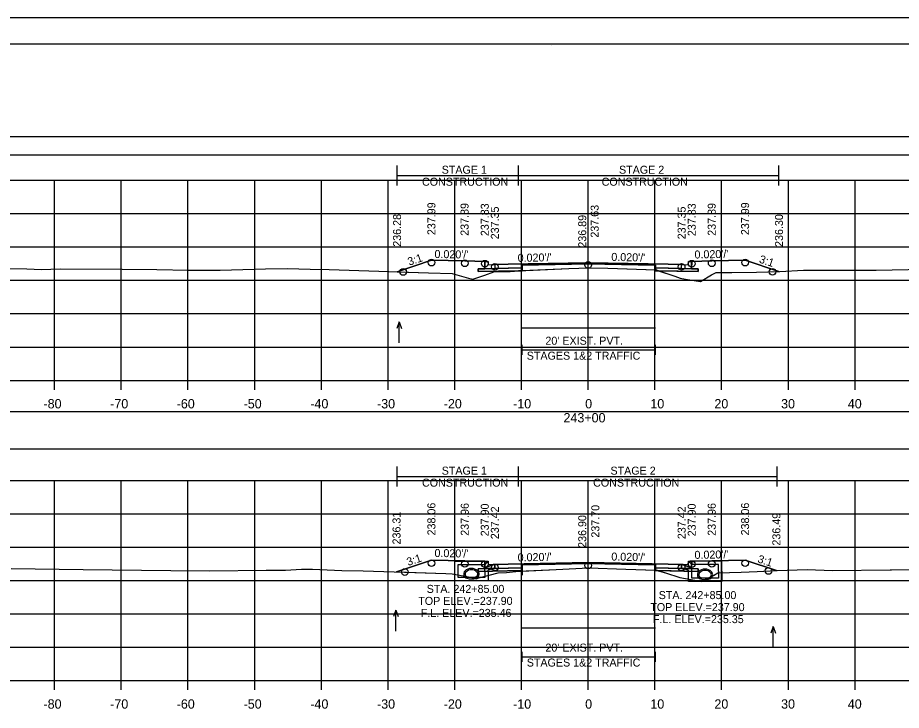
# Model space of a CAD drawing. Extents: x 1369627 to 1374022, y 380035 to 398173.
# Drawn here: x 1372013 to 1372145.5, y 390388.5 to 390492.3 of the extents above; entities that cross this region are included whole.
import ezdxf

# ---------------------------------------------------------------- set-up
doc = ezdxf.new("R2010")
doc.units = 0
for name, color, linetype in [('Default', 7, 'Continuous'), ('R_Alt Surface', 7, 'Continuous'), ('R_Axis', 7, 'Continuous'), ('R_Axis Annot', 7, 'Continuous'), ('R_Border', 7, 'Continuous'), ('R_Exist Surface', 7, 'Continuous'), ('R_Fin Surface', 7, 'Continuous'), ('R_Grid', 7, 'Continuous'), ('R_MOT', 7, 'Continuous'), ('R_No Plot', 7, 'Continuous'), ('R_Water', 7, 'Continuous'), ('R_Water Annot', 7, 'Continuous'), ('R_Xsect Elev', 7, 'Continuous'), ('R_Xsect Slope', 7, 'Continuous'), ('T_Vehicle Path Rt', 7, 'Continuous')]:
    doc.layers.add(name, color=color, linetype=linetype)

msp = doc.modelspace()

# ---------------------------------------------------------------- linework, layer by layer
at = {"layer": 'Default'}
for p, q in [((1372088.6, 390441.82), (1372088.6, 390443.32)), ((1372088.6, 390442.57), (1372108.6, 390442.57)), ((1372108.6, 390441.82), (1372108.6, 390443.32)), ((1372088.6, 390395.82), (1372088.6, 390397.32)), ((1372108.6, 390395.82), (1372108.6, 390397.32)), ((1372088.6, 390396.57), (1372108.6, 390396.57))]:
    msp.add_line(p, q, dxfattribs=at)
for points in [[(1371948.53, 390471.77), (1372248.53, 390471.77), (1372248.53, 390474.48), (1371948.53, 390474.48)], [(1372083.02, 390455.82), (1372083.52, 390455.82), (1372083.53, 390455.32), (1372084.53, 390455.34), (1372084.53, 390454.75), (1372083.03, 390454.72)], [(1372113.53, 390455.32), (1372113.54, 390455.82), (1372114.04, 390455.82), (1372114.03, 390454.72), (1372112.53, 390454.75), (1372112.53, 390455.34)], [(1371948.53, 390427.74), (1372248.53, 390427.74), (1372248.53, 390433.26), (1371948.53, 390433.26)], [(1372083.02, 390410.88), (1372083.52, 390410.88), (1372083.53, 390410.38), (1372084.53, 390410.4), (1372084.53, 390409.81), (1372083.03, 390409.78)], [(1372113.53, 390410.38), (1372113.54, 390410.88), (1372114.04, 390410.88), (1372114.03, 390409.78), (1372112.53, 390409.81), (1372112.53, 390410.4)]]:
    msp.add_lwpolyline(points, close=True, dxfattribs=at)
at = {"layer": 'R_Alt Surface'}
for points in [[(1372083.03, 390455.82), (1372083.03, 390454.72), (1372084.53, 390454.75), (1372088.6, 390454.83), (1372088.6, 390455.25), (1372098.53, 390455.45), (1372108.6, 390455.25), (1372108.6, 390454.83), (1372112.53, 390454.75), (1372114.03, 390454.72), (1372114.03, 390455.82)], [(1372083.03, 390410.88), (1372083.03, 390409.78), (1372084.53, 390409.81), (1372088.6, 390409.89), (1372088.6, 390410.31), (1372098.53, 390410.51), (1372108.6, 390410.31), (1372108.6, 390409.89), (1372112.53, 390409.81), (1372114.03, 390409.78), (1372114.03, 390410.88)]]:
    msp.add_lwpolyline(points, dxfattribs=at)
for points in [[(1372082.03, 390454.7), (1372083.03, 390454.72), (1372084.53, 390454.75), (1372088.6, 390454.83), (1372088.6, 390454.41), (1372082.03, 390454.28)], [(1372115.03, 390454.7), (1372114.03, 390454.72), (1372112.53, 390454.75), (1372108.6, 390454.83), (1372108.6, 390454.41), (1372115.03, 390454.28)], [(1372082.03, 390409.76), (1372083.03, 390409.78), (1372084.53, 390409.81), (1372088.6, 390409.89), (1372088.6, 390409.48), (1372082.03, 390409.35)], [(1372115.03, 390409.76), (1372114.03, 390409.78), (1372112.53, 390409.81), (1372108.6, 390409.89), (1372108.6, 390409.47), (1372115.03, 390409.35)]]:
    msp.add_lwpolyline(points, close=True, dxfattribs=at)
at = {"layer": 'R_Axis'}
for p, q in [((1371948.53, 390437.98), (1372248.53, 390437.98)), ((1372018.53, 390436.58), (1372018.53, 390437.98)), ((1372028.53, 390436.58), (1372028.53, 390437.98)), ((1372038.53, 390436.58), (1372038.53, 390437.98)), ((1372048.53, 390436.58), (1372048.53, 390437.98)), ((1372058.53, 390436.58), (1372058.53, 390437.98)), ((1372068.53, 390436.58), (1372068.53, 390437.98)), ((1372078.53, 390436.58), (1372078.53, 390437.98)), ((1372088.53, 390436.58), (1372088.53, 390437.98)), ((1372098.53, 390436.58), (1372098.53, 390437.98)), ((1372108.53, 390436.58), (1372108.53, 390437.98)), ((1372118.53, 390436.58), (1372118.53, 390437.98)), ((1372128.53, 390436.58), (1372128.53, 390437.98)), ((1372138.53, 390436.58), (1372138.53, 390437.98)), ((1371948.53, 390392.98), (1372248.53, 390392.98)), ((1372018.53, 390391.58), (1372018.53, 390392.98)), ((1372028.53, 390391.58), (1372028.53, 390392.98)), ((1372038.53, 390391.58), (1372038.53, 390392.98)), ((1372048.53, 390391.58), (1372048.53, 390392.98)), ((1372058.53, 390391.58), (1372058.53, 390392.98)), ((1372068.53, 390391.58), (1372068.53, 390392.98)), ((1372078.53, 390391.58), (1372078.53, 390392.98)), ((1372088.53, 390391.58), (1372088.53, 390392.98)), ((1372098.53, 390391.58), (1372098.53, 390392.98)), ((1372108.53, 390391.58), (1372108.53, 390392.98)), ((1372118.53, 390391.58), (1372118.53, 390392.98)), ((1372128.53, 390391.58), (1372128.53, 390392.98)), ((1372138.53, 390391.58), (1372138.53, 390392.98))]:
    msp.add_line(p, q, dxfattribs=at)
at = {"layer": 'R_Border'}
for p, q in [((1371940.53, 390488.44), (1372256.71, 390488.44)), ((1372093.05, 390488.18), (1372093.05, 390488.18)), ((1372093.05, 390488.18), (1372093.05, 390488.18))]:
    msp.add_line(p, q, dxfattribs=at)
at = {"layer": 'R_Exist Surface'}
for points in [[(1372002.92, 390454.87), (1372014.35, 390454.71), (1372016.57, 390454.61), (1372019.38, 390454.68), (1372028.65, 390454.64), (1372033.88, 390454.61), (1372038.6, 390454.5), (1372043.37, 390454.51), (1372050.16, 390454.68), (1372053.44, 390454.73), (1372056.84, 390454.67), (1372059.68, 390454.61), (1372074.57, 390454.1), (1372078.12, 390453.99), (1372080.57, 390453.31), (1372081.23, 390453.14), (1372083.02, 390453.74), (1372084.39, 390454.26), (1372086.81, 390454.32), (1372088.14, 390454.41), (1372095.63, 390454.75), (1372098.6, 390454.87), (1372101.46, 390454.79), (1372108.64, 390454.54), (1372111.52, 390453.61), (1372112.32, 390453.32), (1372113.1, 390453.17), (1372115.37, 390452.79), (1372116.99, 390453.78), (1372117.69, 390454.13), (1372120.04, 390454.16), (1372123.74, 390454.22), (1372127.26, 390454.29), (1372130.8, 390454.49), (1372141.7, 390454.5), (1372148.87, 390454.63)], [(1372012.05, 390409.77), (1372022.8, 390409.65), (1372027.19, 390409.57), (1372035.98, 390409.5), (1372041.82, 390409.46), (1372050.25, 390409.56), (1372053.16, 390409.56), (1372055.56, 390409.69), (1372057.18, 390409.67), (1372061.57, 390409.49), (1372064.81, 390409.46), (1372077.17, 390409.06), (1372078.12, 390409.01), (1372081.11, 390408.43), (1372081.72, 390408.26), (1372082.14, 390408.37), (1372085.01, 390409.16), (1372086.28, 390409.2), (1372088.13, 390409.38), (1372093.71, 390409.64), (1372098.6, 390409.89), (1372104.16, 390409.7), (1372108.66, 390409.53), (1372108.67, 390409.53), (1372110.12, 390409.12), (1372112.26, 390408.44), (1372115.37, 390407.87), (1372115.46, 390407.85), (1372117.31, 390408.74), (1372117.97, 390409.13), (1372121.46, 390409.24), (1372123.83, 390409.33), (1372126.87, 390409.48), (1372131.34, 390409.62), (1372135.14, 390409.48), (1372143.77, 390409.58), (1372144, 390409.58), (1372150.31, 390409.7)]]:
    msp.add_lwpolyline(points, dxfattribs=at)
at = {"layer": 'R_Fin Surface'}
for points in [[(1372069.87, 390454.26), (1372075.02, 390455.98), (1372080.02, 390455.88), (1372083.02, 390455.82), (1372083.52, 390455.82), (1372083.53, 390455.32), (1372084.53, 390455.34), (1372086.53, 390455.38), (1372098.53, 390455.62), (1372110.53, 390455.38), (1372112.53, 390455.34), (1372113.53, 390455.32), (1372113.54, 390455.82), (1372114.04, 390455.82), (1372117.04, 390455.88), (1372122.04, 390455.98), (1372127.12, 390454.28)], [(1372069.79, 390409.3), (1372075.02, 390411.04), (1372080.02, 390410.94), (1372083.02, 390410.88), (1372083.52, 390410.88), (1372083.53, 390410.38), (1372084.53, 390410.4), (1372086.53, 390410.44), (1372098.53, 390410.68), (1372110.53, 390410.44), (1372112.53, 390410.4), (1372113.53, 390410.38), (1372113.54, 390410.88), (1372114.04, 390410.88), (1372117.04, 390410.94), (1372122.04, 390411.04), (1372126.74, 390409.47)]]:
    msp.add_lwpolyline(points, dxfattribs=at)
at = {"layer": 'R_Grid'}
for p, q in [((1371948.53, 390467.98), (1372248.53, 390467.98)), ((1372018.53, 390437.98), (1372018.53, 390467.98)), ((1372028.53, 390437.98), (1372028.53, 390467.98)), ((1372038.53, 390437.98), (1372038.53, 390467.98)), ((1372048.53, 390437.98), (1372048.53, 390467.98)), ((1372058.53, 390437.98), (1372058.53, 390467.98)), ((1372068.53, 390437.98), (1372068.53, 390467.98)), ((1372078.53, 390437.98), (1372078.53, 390467.98)), ((1372088.53, 390437.98), (1372088.53, 390467.98)), ((1372098.53, 390437.98), (1372098.53, 390467.98)), ((1372108.53, 390437.98), (1372108.53, 390467.98)), ((1372118.53, 390437.98), (1372118.53, 390467.98)), ((1372128.53, 390437.98), (1372128.53, 390467.98)), ((1372138.53, 390437.98), (1372138.53, 390467.98)), ((1371948.53, 390462.98), (1372248.53, 390462.98)), ((1371948.53, 390457.98), (1372248.53, 390457.98)), ((1371948.53, 390452.98), (1372248.53, 390452.98)), ((1371948.53, 390447.98), (1372248.53, 390447.98)), ((1371948.53, 390442.98), (1372248.53, 390442.98)), ((1371948.53, 390437.98), (1372248.53, 390437.98)), ((1371948.53, 390422.98), (1372248.53, 390422.98)), ((1372018.53, 390392.98), (1372018.53, 390422.98)), ((1372028.53, 390392.98), (1372028.53, 390422.98)), ((1372038.53, 390392.98), (1372038.53, 390422.98)), ((1372048.53, 390392.98), (1372048.53, 390422.98)), ((1372058.53, 390392.98), (1372058.53, 390422.98)), ((1372068.53, 390392.98), (1372068.53, 390422.98)), ((1372078.53, 390392.98), (1372078.53, 390422.98)), ((1372088.53, 390392.98), (1372088.53, 390422.98)), ((1372098.53, 390392.98), (1372098.53, 390422.98)), ((1372108.53, 390392.98), (1372108.53, 390422.98)), ((1372118.53, 390392.98), (1372118.53, 390422.98)), ((1372128.53, 390392.98), (1372128.53, 390422.98)), ((1372138.53, 390392.98), (1372138.53, 390422.98)), ((1371948.53, 390417.98), (1372248.53, 390417.98)), ((1371948.53, 390412.98), (1372248.53, 390412.98)), ((1371948.53, 390407.98), (1372248.53, 390407.98)), ((1371948.53, 390402.98), (1372248.53, 390402.98)), ((1371948.53, 390397.98), (1372248.53, 390397.98)), ((1371948.53, 390392.98), (1372248.53, 390392.98))]:
    msp.add_line(p, q, dxfattribs=at)
at = {"layer": 'R_MOT'}
for p, q in [((1372069.88, 390467.19), (1372069.88, 390470.19)), ((1372088.07, 390467.19), (1372088.07, 390470.19)), ((1372127.12, 390467.19), (1372127.12, 390470.19)), ((1372069.88, 390468.69), (1372127.12, 390468.69)), ((1372069.88, 390422.09), (1372069.88, 390425.09)), ((1372088.07, 390422.09), (1372088.07, 390425.09)), ((1372126.87, 390422.09), (1372126.87, 390425.09)), ((1372069.88, 390423.59), (1372126.87, 390423.59))]:
    msp.add_line(p, q, dxfattribs=at)
at = {"layer": 'R_No Plot'}
msp.add_line((1371928.13, 390492.34), (1372261.46, 390492.34), dxfattribs=at)
for points in [[(1371928.12, 390492.34), (1372261.46, 390492.34), (1372261.46, 390279), (1371928.12, 390279)], [(1372174.45, 390488.44), (1372194.07, 390488.44), (1372194.07, 390478.56), (1372210.18, 390478.56), (1372233.38, 390478.56), (1372233.38, 390445.89), (1372256.59, 390445.89), (1372256.71, 390282.98), (1371940.53, 390282.98), (1371940.53, 390488.44)], [(1372098.53, 390455.62), (1372086.53, 390455.38), (1372084.53, 390455.34), (1372084.53, 390454.75), (1372088.53, 390454.83), (1372088.53, 390455.25), (1372098.53, 390455.45), (1372108.53, 390455.25), (1372108.53, 390454.83), (1372112.53, 390454.75), (1372112.53, 390455.34), (1372110.53, 390455.38)], [(1372088.53, 390454.83), (1372084.53, 390454.75), (1372083.03, 390454.72), (1372082.03, 390454.7), (1372082.03, 390454.28), (1372088.53, 390454.41)], [(1372108.53, 390454.83), (1372112.53, 390454.75), (1372114.03, 390454.72), (1372115.03, 390454.7), (1372115.03, 390454.28), (1372108.53, 390454.41)], [(1372098.53, 390410.68), (1372086.53, 390410.44), (1372084.53, 390410.4), (1372084.53, 390409.81), (1372088.53, 390409.89), (1372088.53, 390410.31), (1372098.53, 390410.51), (1372108.53, 390410.31), (1372108.53, 390409.89), (1372112.53, 390409.81), (1372112.53, 390410.4), (1372110.53, 390410.44)], [(1372088.53, 390409.89), (1372084.53, 390409.81), (1372083.03, 390409.78), (1372082.03, 390409.76), (1372082.03, 390409.35), (1372088.53, 390409.48)], [(1372108.53, 390409.89), (1372112.53, 390409.81), (1372114.03, 390409.78), (1372115.03, 390409.76), (1372115.03, 390409.35), (1372108.53, 390409.48)]]:
    msp.add_lwpolyline(points, close=True, dxfattribs=at)
for points in [[(1372083.02, 390455.82), (1372083.03, 390454.72), (1372084.53, 390454.75), (1372088.53, 390454.83), (1372088.53, 390455.25), (1372098.53, 390455.45), (1372108.53, 390455.25), (1372108.53, 390454.83), (1372112.53, 390454.75), (1372114.03, 390454.72), (1372114.04, 390455.82)], [(1372088.6, 390445.87), (1372108.6, 390445.87)], [(1372083.02, 390410.88), (1372083.03, 390409.78), (1372084.53, 390409.81), (1372088.53, 390409.89), (1372088.53, 390410.31), (1372098.53, 390410.51), (1372108.53, 390410.31), (1372108.53, 390409.89), (1372112.53, 390409.81), (1372114.03, 390409.78), (1372114.04, 390410.88)], [(1372088.6, 390400.89), (1372108.6, 390400.89)]]:
    msp.add_lwpolyline(points, dxfattribs=at)
for centre in [(1372075.02, 390455.63), (1372080.02, 390455.53), (1372083.02, 390455.47), (1372084.53, 390454.99), (1372098.53, 390455.27), (1372112.53, 390454.99), (1372114.04, 390455.47), (1372117.04, 390455.53), (1372122.04, 390455.63), (1372070.8, 390454.23), (1372126.14, 390454.26), (1372075.02, 390410.59), (1372080.02, 390410.49), (1372083.02, 390410.43), (1372084.53, 390409.95), (1372098.53, 390410.23), (1372112.53, 390409.95), (1372114.04, 390410.43), (1372117.04, 390410.49), (1372122.04, 390410.59), (1372071.03, 390409.26), (1372125.56, 390409.42)]:
    msp.add_circle(centre, 0.5, dxfattribs=at)
at = {"layer": 'R_Water'}
for p, q in [((1372078.52, 390410.88), (1372083.27, 390410.88)), ((1372078.52, 390409.38), (1372078.52, 390410.88)), ((1372079.02, 390409.38), (1372079.02, 390410.38)), ((1372079.02, 390410.38), (1372083.02, 390410.38)), ((1372083.35, 390410.72), (1372083.02, 390410.38)), ((1372084.52, 390410.4), (1372083.02, 390409.88)), ((1372083.35, 390410.72), (1372083.27, 390410.88)), ((1372112.54, 390410.4), (1372114.04, 390409.88)), ((1372113.71, 390410.72), (1372113.79, 390410.88)), ((1372113.71, 390410.72), (1372114.04, 390410.38)), ((1372118.54, 390410.88), (1372113.79, 390410.88)), ((1372118.04, 390410.38), (1372114.04, 390410.38)), ((1372118.04, 390409.38), (1372118.04, 390410.38)), ((1372118.54, 390409.38), (1372118.54, 390410.88)), ((1372083.02, 390409.38), (1372083.02, 390409.88)), ((1372084.52, 390409.87), (1372083.52, 390409.53)), ((1372083.52, 390409.38), (1372083.52, 390409.53)), ((1372112.54, 390409.87), (1372113.54, 390409.53)), ((1372113.54, 390409.38), (1372113.54, 390409.53)), ((1372114.04, 390409.38), (1372114.04, 390409.88))]:
    msp.add_line(p, q, dxfattribs=at)
for points in [[(1372084.52, 390409.87), (1372084.52, 390410.4)], [(1372112.54, 390409.87), (1372112.54, 390410.4)], [(1372083.52, 390409.38), (1372083.52, 390407.94), (1372081.02, 390407.94), (1372078.52, 390407.94), (1372078.52, 390409.38)], [(1372083.02, 390409.38), (1372083.02, 390408.44), (1372081.02, 390408.44), (1372079.02, 390408.44), (1372079.02, 390409.38)], [(1372118.54, 390409.38), (1372118.54, 390407.84), (1372116.04, 390407.84), (1372113.54, 390407.84), (1372113.54, 390409.38)], [(1372118.04, 390409.38), (1372118.04, 390408.34), (1372116.04, 390408.34), (1372114.04, 390408.34), (1372114.04, 390409.38)]]:
    msp.add_lwpolyline(points, dxfattribs=at)
for centre, radius, start, end in [((1372080.51, 390408.95), 0.646, 136.3515, 253.9529), ((1372081.02, 390408.46), 1.35, 43.6485, 136.3515), ((1372080.51, 390408.95), 0.438, 136.3515, 253.9529), ((1372081.02, 390408.46), 1.15, 43.6485, 136.3515), ((1372081.53, 390408.95), 0.438, 286.0471, 43.6485), ((1372081.53, 390408.95), 0.646, 286.0471, 43.6485), ((1372115.53, 390408.85), 0.646, 136.3515, 253.9529), ((1372116.04, 390408.36), 1.35, 43.6485, 136.3515), ((1372115.53, 390408.85), 0.438, 136.3515, 253.9529), ((1372116.04, 390408.36), 1.15, 43.6485, 136.3515), ((1372116.55, 390408.85), 0.438, 286.0471, 43.6485), ((1372116.55, 390408.85), 0.646, 286.0471, 43.6485), ((1372081.02, 390410.73), 2.5, 253.9529, 286.0471), ((1372081.02, 390410.73), 2.29, 253.9529, 286.0471), ((1372116.04, 390410.63), 2.5, 253.9529, 286.0471), ((1372116.04, 390410.63), 2.29, 253.9529, 286.0471)]:
    msp.add_arc(centre, radius, start, end, dxfattribs=at)
at = {"layer": 'R_Water Annot'}
for p, q in [((1372070.21, 390446.73), (1372069.86, 390445.77)), ((1372070.21, 390443.59), (1372070.21, 390446.73)), ((1372070.21, 390446.73), (1372070.56, 390445.77)), ((1372069.68, 390403.55), (1372069.33, 390402.59)), ((1372069.68, 390400.41), (1372069.68, 390403.55)), ((1372069.68, 390403.55), (1372070.03, 390402.59)), ((1372126.27, 390401.07), (1372125.92, 390400.11)), ((1372126.27, 390397.93), (1372126.27, 390401.07)), ((1372126.27, 390401.07), (1372126.62, 390400.11))]:
    msp.add_line(p, q, dxfattribs=at)
at = {"layer": 'R_Xsect Elev'}
for p, q in [((1372098.53, 390454.87), (1372098.53, 390464.87)), ((1372098.53, 390409.88), (1372098.53, 390419.88))]:
    msp.add_line(p, q, dxfattribs=at)
at = {"layer": 'T_Vehicle Path Rt'}
for p, q in [((1372083.03, 390454.72), (1372083.02, 390455.82)), ((1372114.04, 390455.82), (1372114.03, 390454.72)), ((1372088.08, 390454.4), (1372082.03, 390454.28)), ((1372088.6, 390454.43), (1372088.14, 390454.41)), ((1372088.14, 390454.41), (1372088.6, 390454.41)), ((1372088.6, 390454.83), (1372088.6, 390454.43)), ((1372088.6, 390454.41), (1372088.6, 390454.43)), ((1372108.6, 390454.55), (1372108.6, 390454.83)), ((1372108.6, 390454.55), (1372108.6, 390454.41)), ((1372108.6, 390454.41), (1372109.08, 390454.4)), ((1372109.08, 390454.4), (1372111.52, 390453.61)), ((1372083.03, 390409.78), (1372083.02, 390410.88)), ((1372114.04, 390410.88), (1372114.03, 390409.78)), ((1372088.6, 390410.31), (1372088.6, 390408.78)), ((1372088.6, 390409.4), (1372088.6, 390409.48)), ((1372108.6, 390409.53), (1372108.6, 390409.89)), ((1372108.6, 390409.53), (1372108.6, 390409.47)), ((1372108.6, 390409.47), (1372108.89, 390409.47)), ((1372108.89, 390409.47), (1372110.12, 390409.12))]:
    msp.add_line(p, q, dxfattribs=at)
for points in [[(1372083.02, 390455.82), (1372080.02, 390455.88), (1372075.02, 390455.98), (1372069.87, 390454.26)], [(1372108.6, 390454.83), (1372108.6, 390455.25), (1372098.53, 390455.45), (1372088.6, 390455.25), (1372088.6, 390454.83)], [(1372127.12, 390454.28), (1372122.04, 390455.98), (1372117.04, 390455.88), (1372114.04, 390455.82)], [(1372069.87, 390454.26), (1372074.57, 390454.1), (1372078.12, 390453.99), (1372080.57, 390453.31), (1372081.23, 390453.14), (1372083.02, 390453.74), (1372084.39, 390454.26), (1372086.81, 390454.32), (1372088.08, 390454.4)], [(1372082.03, 390454.28), (1372082.03, 390454.7), (1372083.03, 390454.72)], [(1372088.14, 390454.41), (1372088.14, 390454.41)], [(1372088.6, 390454.43), (1372095.63, 390454.75), (1372098.6, 390454.87), (1372101.46, 390454.79), (1372108.6, 390454.55)], [(1372109.08, 390454.4), (1372108.64, 390454.54), (1372108.6, 390454.55)], [(1372114.03, 390454.72), (1372115.03, 390454.7), (1372115.03, 390454.28), (1372109.08, 390454.4)], [(1372111.52, 390453.61), (1372112.32, 390453.32), (1372113.1, 390453.17), (1372115.37, 390452.79), (1372116.99, 390453.78), (1372117.69, 390454.13), (1372120.04, 390454.16), (1372123.74, 390454.22), (1372127.12, 390454.28)], [(1372083.02, 390410.88), (1372080.02, 390410.94), (1372075.02, 390411.04), (1372069.79, 390409.3)], [(1372108.6, 390409.89), (1372108.6, 390410.31), (1372098.53, 390410.51), (1372088.6, 390410.31)], [(1372126.74, 390409.47), (1372122.04, 390411.04), (1372117.04, 390410.94), (1372114.04, 390410.88)], [(1372069.79, 390409.3), (1372077.17, 390409.06), (1372078.12, 390409.01), (1372081.11, 390408.43), (1372081.72, 390408.26), (1372082.14, 390408.37), (1372085.01, 390409.16), (1372086.28, 390409.2), (1372088.13, 390409.38), (1372088.6, 390409.4)], [(1372088.6, 390409.48), (1372082.03, 390409.35), (1372082.03, 390409.76), (1372083.03, 390409.78)], [(1372088.6, 390410.31), (1372088.6, 390409.89), (1372088.6, 390409.48), (1372088.6, 390409.4)], [(1372088.6, 390409.4), (1372093.71, 390409.64), (1372098.6, 390409.89), (1372104.16, 390409.7), (1372108.6, 390409.53)], [(1372108.89, 390409.47), (1372108.67, 390409.53), (1372108.66, 390409.53), (1372108.6, 390409.53)], [(1372114.03, 390409.78), (1372115.03, 390409.76), (1372115.03, 390409.35), (1372108.89, 390409.47)], [(1372110.12, 390409.12), (1372112.26, 390408.44), (1372115.37, 390407.87), (1372115.46, 390407.85), (1372117.31, 390408.74), (1372117.97, 390409.13), (1372121.46, 390409.24), (1372123.83, 390409.33), (1372126.74, 390409.47)]]:
    msp.add_lwpolyline(points, dxfattribs=at)

# ---------------------------------------------------------------- texts
at = {"layer": 'R_Axis Annot'}
for s, height, p in [("20' EXIST. PVT.", 1.2, (1372092.11, 390443.32)), ('STAGES 1&2 TRAFFIC', 1.2, (1372089.31, 390441.08)), ('-80', 1.4, (1372016.87, 390433.78)), ('-70', 1.4, (1372026.87, 390433.78)), ('-60', 1.4, (1372036.84, 390433.78)), ('-50', 1.4, (1372046.87, 390433.78)), ('-40', 1.4, (1372056.87, 390433.78)), ('-30', 1.4, (1372066.87, 390433.78)), ('-20', 1.4, (1372076.87, 390433.78)), ('-10', 1.4, (1372087.27, 390433.78)), ('0', 1.4, (1372098.07, 390433.78)), ('10', 1.4, (1372107.84, 390433.78)), ('20', 1.4, (1372117.44, 390433.78)), ('30', 1.4, (1372127.44, 390433.78)), ('40', 1.4, (1372137.44, 390433.78)), ('243+00', 1.4, (1372094.82, 390431.68)), ("20' EXIST. PVT.", 1.2, (1372092.11, 390397.33)), ('STAGES 1&2 TRAFFIC', 1.2, (1372089.31, 390395.09)), ('-80', 1.4, (1372016.87, 390388.78)), ('-70', 1.4, (1372026.87, 390388.78)), ('-60', 1.4, (1372036.84, 390388.78)), ('-50', 1.4, (1372046.87, 390388.78)), ('-40', 1.4, (1372056.87, 390388.78)), ('-30', 1.4, (1372066.87, 390388.78)), ('-20', 1.4, (1372076.87, 390388.78)), ('-10', 1.4, (1372087.27, 390388.78)), ('0', 1.4, (1372098.07, 390388.78)), ('10', 1.4, (1372107.84, 390388.78)), ('20', 1.4, (1372117.44, 390388.78)), ('30', 1.4, (1372127.44, 390388.78)), ('40', 1.4, (1372137.44, 390388.78))]:
    msp.add_text(s, height=height, dxfattribs=at).set_placement(p)
at = {"layer": 'R_MOT'}
for s, p in [('STAGE 1', (1372076.56, 390468.95)), ('STAGE 2', (1372103.14, 390468.95)), ('CONSTRUCTION', (1372073.61, 390467.15)), ('CONSTRUCTION', (1372100.54, 390467.15)), ('STAGE 1', (1372076.56, 390423.85)), ('STAGE 2', (1372101.86, 390423.85)), ('CONSTRUCTION', (1372073.61, 390422.05)), ('CONSTRUCTION', (1372099.26, 390422.05))]:
    msp.add_text(s, height=1.2, dxfattribs=at).set_placement(p)
at = {"layer": 'R_Water Annot'}
for s, p in [('STA. 242+85.00', (1372074.31, 390406.13)), ('STA. 242+85.00', (1372109.09, 390405.2)), ('TOP ELEV.=237.90', (1372073.05, 390404.33)), ('TOP ELEV.=237.90', (1372107.83, 390403.4)), ('F.L. ELEV.=235.46', (1372073.42, 390402.53)), ('F.L. ELEV.=235.35', (1372108.23, 390401.6))]:
    msp.add_text(s, height=1.2, dxfattribs=at).set_placement(p)
at = {"layer": 'R_Xsect Elev'}
for s, p in [('237.99', (1372075.62, 390459.75)), ('237.89', (1372080.59, 390459.65)), ('237.83', (1372083.62, 390459.6)), ('237.35', (1372085.13, 390459.12)), ('237.63', (1372100.09, 390459.37)), ('237.35', (1372113.13, 390459.12)), ('237.83', (1372114.64, 390459.6)), ('237.89', (1372117.64, 390459.65)), ('237.99', (1372122.64, 390459.75)), ('236.28', (1372070.47, 390458.01)), ('236.89', (1372098.23, 390457.87)), ('236.30', (1372127.72, 390457.98)), ('238.06', (1372075.62, 390414.74)), ('237.96', (1372080.62, 390414.69)), ('237.90', (1372083.62, 390414.61)), ('237.42', (1372085.13, 390414.18)), ('237.70', (1372100.19, 390414.41)), ('237.42', (1372113.13, 390414.18)), ('237.90', (1372114.64, 390414.61)), ('237.96', (1372117.64, 390414.69)), ('238.06', (1372122.64, 390414.74)), ('236.31', (1372070.39, 390413.39)), ('236.90', (1372098.23, 390412.88)), ('236.49', (1372127.33, 390413.22))]:
    msp.add_text(s, height=1.2, rotation=90, dxfattribs=at).set_placement(p)
at = {"layer": 'R_Xsect Slope'}
for s, rotation, p in [('3:1', 18.4332, (1372071.69, 390455.16)), ("0.020'/'", 358.8542, (1372075.47, 390456.33)), ("0.020'/'", 1.1458, (1372087.96, 390455.73)), ("0.020'/'", 358.8542, (1372101.98, 390455.89)), ("0.020'/'", 1.1458, (1372114.47, 390456.24)), ('3:1', 341.5668, (1372124.05, 390455.66)), ('3:1', 18.4332, (1372071.54, 390410.16)), ("0.020'/'", 358.8542, (1372075.47, 390411.52)), ("0.020'/'", 1.1458, (1372087.96, 390410.84)), ("0.020'/'", 358.8542, (1372101.98, 390410.98)), ("0.020'/'", 1.1458, (1372114.47, 390411.22)), ('3:1', 341.5668, (1372123.82, 390410.73))]:
    msp.add_text(s, height=1.2, rotation=rotation, dxfattribs=at).set_placement(p)

doc.saveas('drawing.dxf')
